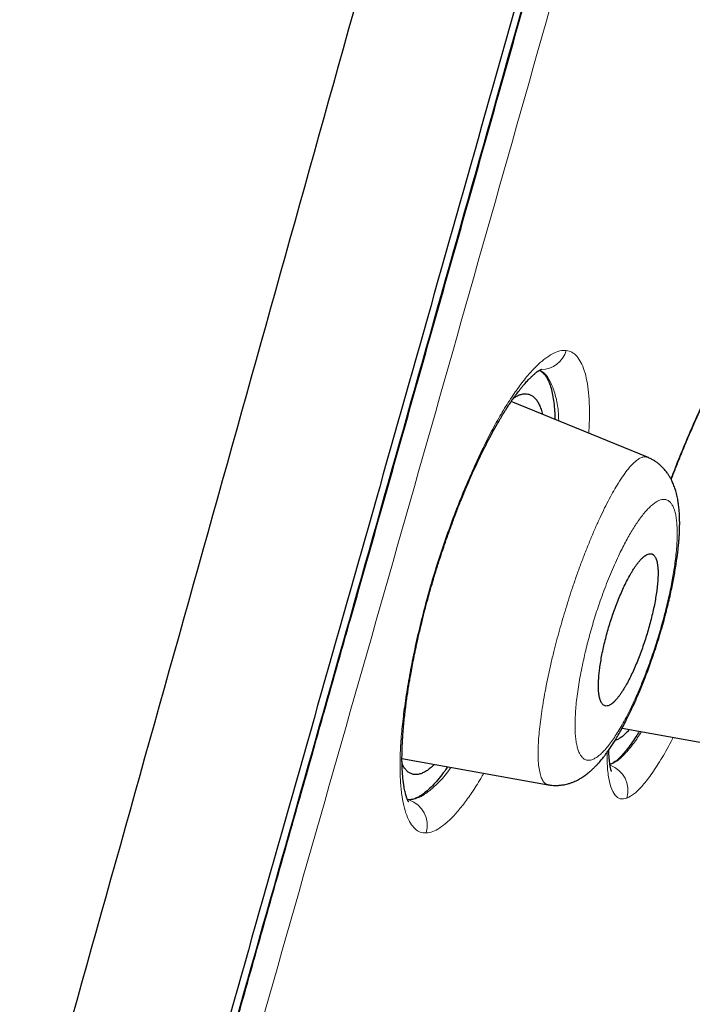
# Model space of a CAD drawing. Header units: millimetres. Extents: x 8 to 473, y 11 to 654.
# Tile 623 of 656: x 447.46 to 455.08, y 570.13 to 581.29. Entities that reach past the tile are written whole.
import ezdxf

# ---------------------------------------------------------------- set-up
doc = ezdxf.new("R2010")
doc.units = ezdxf.units.MM

msp = doc.modelspace()

# ---------------------------------------------------------------- linework, layer by layer
at = {"color": 7, "linetype": 'Continuous', "lineweight": 30}
for p, q in [((454.57, 576.331), (453.025, 576.96)), ((454.282, 573.261), (455.68, 573.01)), ((451.789, 572.918), (453.444, 572.621)), ((451.869, 572.449), (451.851, 572.453))]:
    msp.add_line(p, q, dxfattribs=at)
at = {"color": 8, "linetype": 'Continuous', "lineweight": 0}
for centre, radius, start, end in [((453.366, 577.619), 0.294, 269.901, 344.5073), ((454.044, 572.555), 0.305, 343.8272, 70.4335), ((451.774, 572.162), 0.302, 343.2535, 71.8139)]:
    msp.add_arc(centre, radius, start, end, dxfattribs=at)
at = {"color": 7, "linetype": 'Continuous', "lineweight": 30}
for points, knots in [([(470.161, 650.285), (470.165, 650.268), (470.175, 650.234), (470.165, 650.13), (470.121, 649.916), (470.019, 649.506), (469.85, 648.852), (469.606, 647.941), (469.285, 646.778), (468.881, 645.329), (468.435, 643.743), (467.967, 642.086), (467.504, 640.446), (466.969, 638.552), (466.36, 636.375), (465.686, 633.934), (464.922, 631.151), (464.077, 628.063), (463.164, 624.714), (462.242, 621.331), (461.317, 617.938), (460.087, 613.427), (458.544, 607.791), (456.692, 601.044), (454.838, 594.331), (452.986, 587.638), (451.161, 581.094), (449.367, 574.681), (447.606, 568.399), (446.088, 562.982), (444.812, 558.438), (443.781, 554.762), (442.754, 551.101), (442.091, 548.732), (441.758, 547.542)], [0, 0, 0, 0, 0.026643, 0.056461, 0.086551, 0.11684, 0.14723, 0.177651, 0.208116, 0.238721, 0.269551, 0.290293, 0.311234, 0.332423, 0.353891, 0.375326, 0.396544, 0.421695, 0.446548, 0.471138, 0.49552, 0.519728, 0.567844, 0.615722, 0.66337, 0.710804, 0.758299, 0.802852, 0.847609, 0.892545, 0.919139, 0.945881, 0.972812, 1, 1, 1, 1]), ([(454.433, 650.065), (454.432, 650.063), (454.407, 650.017), (454.362, 649.932), (454.298, 649.814), (454.239, 649.704), (454.185, 649.602), (454.134, 649.508), (454.087, 649.421), (454.045, 649.341), (454.007, 649.27), (453.973, 649.207), (453.944, 649.153), (453.919, 649.107), (453.899, 649.069), (453.883, 649.039), (453.871, 649.017), (453.86, 648.996), (453.845, 648.969), (453.825, 648.93), (453.798, 648.88), (453.768, 648.824), (453.734, 648.761), (453.698, 648.692), (453.642, 648.588), (453.57, 648.453), (453.483, 648.291), (453.399, 648.133), (453.318, 647.979), (453.239, 647.831), (453.161, 647.685), (453.083, 647.538), (453.001, 647.384), (452.914, 647.219), (452.822, 647.045), (452.724, 646.859), (452.62, 646.664), (452.512, 646.458), (452.417, 646.279), (452.338, 646.13), (452.278, 646.014), (452.218, 645.901), (452.162, 645.793), (452.109, 645.694), (452.062, 645.603), (452.019, 645.521), (451.98, 645.448), (451.946, 645.382), (451.914, 645.322), (451.888, 645.273), (451.867, 645.233), (451.85, 645.2), (451.832, 645.165), (451.81, 645.124), (451.785, 645.075), (451.755, 645.018), (451.721, 644.953), (451.684, 644.882), (451.642, 644.803), (451.598, 644.718), (451.499, 644.528), (451.348, 644.239), (451.154, 643.866), (450.971, 643.514), (450.798, 643.181), (450.628, 642.853), (450.462, 642.532), (450.3, 642.217), (450.141, 641.909), (449.987, 641.608), (449.847, 641.336), (449.721, 641.09), (449.608, 640.869), (449.498, 640.653), (449.395, 640.452), (449.301, 640.268), (449.216, 640.1), (449.135, 639.94), (449.057, 639.787), (448.984, 639.643), (448.915, 639.507), (448.85, 639.38), (448.79, 639.26), (448.733, 639.147), (448.679, 639.041), (448.629, 638.942), (448.583, 638.852), (448.541, 638.769), (448.504, 638.694), (448.47, 638.627), (448.442, 638.572), (448.42, 638.528), (448.401, 638.491), (448.383, 638.455), (448.363, 638.415), (448.339, 638.367), (448.311, 638.312), (448.279, 638.249), (448.244, 638.179), (448.203, 638.098), (448.156, 638.003), (448.101, 637.894), (448.042, 637.776), (447.977, 637.648), (447.909, 637.511), (447.839, 637.372), (447.769, 637.232), (447.699, 637.092), (447.626, 636.946), (447.551, 636.795), (447.451, 636.594), (447.328, 636.348), (447.175, 636.04), (447.017, 635.721), (446.854, 635.392), (446.692, 635.064), (446.531, 634.737), (446.372, 634.412), (446.217, 634.096), (446.066, 633.79), (445.935, 633.52), (445.82, 633.285), (445.722, 633.083), (445.623, 632.882), (445.524, 632.676), (445.41, 632.442), (445.282, 632.178), (445.139, 631.882), (444.996, 631.587), (444.855, 631.293), (444.715, 631.003), (444.571, 630.704), (444.424, 630.397), (444.274, 630.082), (444.119, 629.758), (443.961, 629.427), (443.8, 629.087), (443.635, 628.738), (443.466, 628.381), (443.293, 628.015), (443.12, 627.648), (442.948, 627.28), (442.775, 626.911), (442.599, 626.535), (442.421, 626.151), (442.254, 625.793), (442.1, 625.461), (441.959, 625.156), (441.818, 624.848), (441.676, 624.542), (441.538, 624.24), (441.395, 623.929), (441.249, 623.61), (441.1, 623.282), (440.955, 622.965), (440.821, 622.669), (440.695, 622.393), (440.579, 622.136), (440.467, 621.888), (440.359, 621.648), (440.255, 621.417), (440.154, 621.194), (440.058, 620.98), (439.966, 620.775), (439.878, 620.578), (439.794, 620.389), (439.713, 620.209), (439.637, 620.037), (439.564, 619.874), (439.495, 619.719), (439.43, 619.573), (439.368, 619.433), (439.309, 619.3), (439.254, 619.174), (439.201, 619.056), (439.152, 618.944), (439.105, 618.838), (439.062, 618.741), (439.023, 618.652), (438.988, 618.574), (438.956, 618.501), (438.927, 618.434), (438.9, 618.374), (438.877, 618.321), (438.856, 618.273), (438.835, 618.225), (438.807, 618.162), (438.771, 618.08), (438.726, 617.978), (438.678, 617.867), (438.625, 617.746), (438.568, 617.615), (438.506, 617.475), (438.441, 617.326), (438.372, 617.168), (438.299, 617.001), (438.223, 616.825), (438.14, 616.635), (438.051, 616.43), (437.956, 616.21), (437.856, 615.98), (437.753, 615.74), (437.645, 615.491), (437.535, 615.234), (437.42, 614.967), (437.302, 614.691), (437.184, 614.415), (437.066, 614.139), (436.949, 613.865), (436.829, 613.582), (436.706, 613.291), (436.579, 612.991), (436.449, 612.683), (436.316, 612.367), (436.18, 612.043), (436.041, 611.713), (435.9, 611.374), (435.756, 611.029), (435.609, 610.675), (435.459, 610.312), (435.306, 609.941), (435.149, 609.561), (434.987, 609.166), (434.819, 608.756), (434.647, 608.334), (434.473, 607.905), (434.298, 607.472), (434.121, 607.034), (433.937, 606.577), (433.746, 606.1), (433.548, 605.603), (433.348, 605.1), (433.146, 604.588), (432.941, 604.068), (432.735, 603.542), (432.52, 602.991), (432.297, 602.417), (432.066, 601.82), (431.834, 601.216), (431.601, 600.603), (431.387, 600.042), (431.195, 599.533), (431.023, 599.077), (430.85, 598.616), (430.676, 598.151), (430.503, 597.684), (430.331, 597.22), (430.155, 596.745), (429.977, 596.259), (429.795, 595.76), (429.612, 595.257), (429.427, 594.747), (429.232, 594.204), (429.025, 593.628), (428.809, 593.02), (428.592, 592.407), (428.373, 591.787), (428.155, 591.164), (427.938, 590.538), (427.721, 589.91), (427.503, 589.276), (427.293, 588.659), (427.091, 588.061), (426.896, 587.483), (426.7, 586.899), (426.504, 586.309), (426.306, 585.711), (426.108, 585.107), (425.91, 584.501), (425.712, 583.892), (425.514, 583.277), (425.316, 582.656), (425.117, 582.029), (424.918, 581.398), (424.719, 580.763), (424.519, 580.121), (424.32, 579.474), (424.103, 578.765), (423.869, 577.995), (423.619, 577.162), (423.368, 576.321), (423.119, 575.473), (422.877, 574.643), (422.643, 573.831), (422.417, 573.037), (422.19, 572.236), (421.965, 571.429), (421.74, 570.616), (421.516, 569.796), (421.309, 569.029), (421.118, 568.315), (420.943, 567.657), (420.77, 566.996), (420.597, 566.331), (420.424, 565.66), (420.252, 564.984), (420.07, 564.265), (419.881, 563.506), (419.683, 562.703), (419.486, 561.894), (419.29, 561.08), (419.096, 560.261), (418.906, 559.451), (418.722, 558.65), (418.541, 557.859), (418.363, 557.064), (418.186, 556.264), (418.069, 555.73), (418.011, 555.462)], [0, 0, 0, 0, 0.000098, 0.001589, 0.002961, 0.004242, 0.00543, 0.006526, 0.007549, 0.008475, 0.009305, 0.010038, 0.010675, 0.011215, 0.011658, 0.011998, 0.012244, 0.012453, 0.012707, 0.013199, 0.013803, 0.014438, 0.015163, 0.015978, 0.016832, 0.01877, 0.020652, 0.022477, 0.024245, 0.025957, 0.027612, 0.029269, 0.031038, 0.032921, 0.03492, 0.037035, 0.039266, 0.041612, 0.044074, 0.045383, 0.046721, 0.048028, 0.049247, 0.050381, 0.051428, 0.052336, 0.053167, 0.053922, 0.054599, 0.0552, 0.055603, 0.055963, 0.056324, 0.056783, 0.057341, 0.058, 0.058713, 0.059514, 0.060405, 0.061382, 0.062385, 0.066803, 0.071131, 0.074925, 0.078657, 0.082323, 0.085919, 0.089437, 0.092874, 0.096225, 0.099487, 0.101989, 0.10444, 0.106842, 0.109184, 0.111131, 0.112992, 0.114769, 0.116461, 0.118068, 0.119563, 0.120976, 0.122305, 0.123549, 0.124732, 0.125825, 0.12683, 0.127746, 0.128572, 0.129309, 0.129957, 0.130402, 0.130792, 0.131153, 0.131594, 0.132127, 0.132741, 0.133433, 0.134198, 0.135038, 0.136134, 0.137333, 0.138637, 0.140043, 0.141553, 0.143166, 0.144627, 0.146163, 0.147774, 0.149456, 0.15114, 0.154396, 0.157583, 0.161287, 0.164896, 0.168411, 0.172075, 0.175635, 0.179091, 0.182444, 0.185691, 0.187941, 0.190136, 0.192311, 0.194549, 0.196853, 0.19997, 0.203199, 0.20654, 0.209617, 0.212782, 0.216035, 0.219375, 0.222802, 0.226316, 0.22992, 0.233613, 0.237397, 0.241273, 0.245242, 0.249301, 0.253212, 0.257204, 0.261275, 0.265426, 0.269655, 0.272904, 0.276197, 0.279534, 0.28287, 0.286126, 0.289301, 0.292939, 0.296465, 0.299882, 0.303186, 0.306042, 0.308806, 0.311478, 0.314057, 0.316544, 0.318938, 0.321239, 0.323448, 0.325564, 0.327589, 0.329523, 0.331365, 0.333117, 0.334777, 0.336347, 0.337826, 0.339278, 0.340631, 0.341885, 0.343076, 0.344216, 0.345306, 0.346199, 0.347051, 0.347837, 0.348552, 0.349195, 0.349759, 0.350256, 0.35075, 0.351274, 0.352281, 0.35338, 0.354571, 0.355854, 0.357258, 0.358758, 0.360354, 0.362045, 0.363832, 0.365713, 0.36769, 0.369926, 0.372272, 0.374727, 0.377292, 0.379965, 0.382698, 0.385538, 0.388487, 0.391547, 0.394375, 0.397295, 0.400308, 0.403412, 0.406605, 0.409883, 0.413244, 0.416683, 0.420196, 0.423787, 0.427457, 0.431212, 0.435054, 0.43899, 0.44302, 0.447141, 0.451552, 0.456033, 0.460564, 0.465145, 0.469776, 0.47446, 0.479632, 0.484871, 0.490184, 0.495575, 0.50105, 0.5066, 0.512209, 0.518433, 0.524705, 0.531042, 0.537459, 0.543972, 0.548688, 0.553463, 0.558297, 0.563178, 0.568071, 0.572938, 0.577743, 0.582952, 0.588145, 0.593384, 0.59869, 0.604071, 0.610361, 0.61669, 0.623049, 0.629483, 0.636009, 0.64247, 0.648969, 0.655537, 0.662177, 0.668131, 0.674101, 0.680125, 0.686228, 0.692406, 0.698644, 0.704904, 0.711166, 0.717479, 0.723888, 0.73035, 0.736821, 0.743335, 0.749925, 0.756573, 0.763256, 0.771713, 0.780244, 0.788845, 0.797504, 0.80623, 0.814259, 0.822361, 0.830516, 0.838728, 0.846995, 0.855321, 0.863723, 0.870371, 0.877044, 0.883739, 0.890466, 0.897249, 0.904107, 0.910995, 0.919032, 0.927134, 0.93531, 0.943515, 0.951754, 0.960056, 0.967965, 0.975929, 0.983915, 0.991936, 1, 1, 1, 1]), ([(471.484, 648.33), (471.488, 648.316), (471.497, 648.284), (471.488, 648.178), (471.446, 647.96), (471.347, 647.548), (471.196, 646.941), (470.998, 646.18), (470.769, 645.319), (470.49, 644.289), (470.158, 643.073), (469.787, 641.725), (469.38, 640.254), (468.943, 638.682), (468.486, 637.039), (468.024, 635.366), (467.573, 633.72), (467.092, 631.958), (466.53, 629.9), (465.886, 627.539), (465.16, 624.882), (464.418, 622.172), (463.666, 619.429), (462.906, 616.668), (461.888, 612.972), (460.604, 608.335), (459.056, 602.763), (457.502, 597.194), (455.944, 591.632), (454.383, 586.074), (452.899, 580.814), (451.495, 575.849), (450.172, 571.182), (448.851, 566.524), (447.696, 562.458), (446.708, 558.985), (445.888, 556.099), (445.075, 553.24), (444.271, 550.41), (443.753, 548.575), (443.493, 547.657)], [0, 0, 0, 0, 0.0263947, 0.0567135, 0.0870843, 0.1174919, 0.1479186, 0.1722719, 0.1966285, 0.2209895, 0.2453683, 0.2697732, 0.2901329, 0.310517, 0.330927, 0.3462517, 0.3615813, 0.3769064, 0.39222, 0.4126117, 0.4329787, 0.453321, 0.473641, 0.4939369, 0.5142124, 0.554725, 0.5952005, 0.6356391, 0.6760307, 0.7163943, 0.7567769, 0.7907369, 0.8247232, 0.8587319, 0.8927619, 0.9141655, 0.9355885, 0.9570317, 0.9784983, 1, 1, 1, 1]), ([(447.465, 561.282), (447.481, 561.341), (447.526, 561.497), (447.597, 561.75), (447.679, 562.041), (447.761, 562.329), (447.842, 562.616), (447.922, 562.899), (448, 563.174), (448.075, 563.439), (448.147, 563.693), (448.216, 563.938), (448.278, 564.158), (448.335, 564.359), (448.387, 564.544), (448.441, 564.735), (448.501, 564.945), (448.566, 565.175), (448.637, 565.427), (448.711, 565.687), (448.786, 565.954), (448.863, 566.225), (448.964, 566.58), (449.087, 567.014), (449.232, 567.527), (449.375, 568.033), (449.517, 568.535), (449.705, 569.196), (449.938, 570.019), (450.234, 571.066), (450.548, 572.176), (450.881, 573.349), (451.221, 574.551), (451.569, 575.781), (451.924, 577.04), (452.28, 578.299), (452.636, 579.559), (453.032, 580.966), (453.47, 582.519), (453.949, 584.22), (454.428, 585.921), (454.905, 587.623), (455.382, 589.324), (455.848, 590.994), (456.305, 592.631), (456.752, 594.236), (457.199, 595.842), (457.646, 597.447), (458.05, 598.9), (458.411, 600.2), (458.729, 601.347), (459.047, 602.494), (459.365, 603.641), (459.682, 604.787), (460, 605.934), (460.302, 607.027), (460.52, 607.814), (460.632, 608.219), (460.653, 608.295)], [0, 0, 0, 0, 0.003805, 0.010102, 0.016351, 0.022552, 0.028705, 0.034808, 0.040766, 0.046408, 0.051855, 0.057108, 0.062165, 0.06603, 0.06999, 0.074081, 0.078303, 0.0835, 0.088884, 0.094453, 0.100209, 0.106049, 0.111843, 0.122976, 0.133937, 0.144725, 0.155409, 0.166092, 0.187077, 0.208062, 0.233044, 0.258026, 0.283008, 0.309774, 0.336541, 0.363309, 0.390078, 0.416849, 0.452974, 0.489095, 0.525215, 0.561336, 0.597458, 0.633581, 0.667639, 0.701698, 0.735756, 0.769816, 0.803876, 0.828205, 0.852534, 0.876862, 0.901191, 0.92552, 0.949849, 0.974178, 0.995159, 1, 1, 1, 1]), ([(454.839, 576.077), (454.841, 576.081), (454.859, 576.131), (454.895, 576.224), (454.948, 576.356), (455, 576.482), (455.05, 576.601), (455.099, 576.711), (455.145, 576.812), (455.189, 576.906), (455.231, 576.991), (455.262, 577.052), (455.283, 577.091), (455.293, 577.111), (455.302, 577.129), (455.312, 577.146), (455.322, 577.165), (455.335, 577.19), (455.351, 577.218), (455.369, 577.249), (455.387, 577.281), (455.405, 577.312), (455.422, 577.34), (455.437, 577.365), (455.452, 577.389), (455.467, 577.412), (455.48, 577.433), (455.492, 577.451), (455.503, 577.468), (455.515, 577.485), (455.532, 577.509), (455.554, 577.54), (455.578, 577.571), (455.598, 577.597), (455.615, 577.618), (455.632, 577.637), (455.644, 577.65), (455.652, 577.659), (455.658, 577.665), (455.664, 577.671), (455.671, 577.677), (455.677, 577.684), (455.684, 577.689), (455.69, 577.695), (455.696, 577.699), (455.701, 577.703), (455.706, 577.707), (455.709, 577.709), (455.71, 577.71), (455.71, 577.71), (455.71, 577.71)], [0, 0, 0, 0, 0.004229, 0.053903, 0.103694, 0.152986, 0.200431, 0.245973, 0.289608, 0.331336, 0.371161, 0.409074, 0.420702, 0.431158, 0.440237, 0.448107, 0.457964, 0.471026, 0.487289, 0.505002, 0.524731, 0.543477, 0.560882, 0.576948, 0.591677, 0.608492, 0.623148, 0.635819, 0.648326, 0.661158, 0.674314, 0.706528, 0.739495, 0.761473, 0.785351, 0.809691, 0.831651, 0.840715, 0.849891, 0.860348, 0.872111, 0.885176, 0.89883, 0.910542, 0.924345, 0.940707, 0.961211, 0.979977, 0.995977, 1, 1, 1, 1]), ([(451.865, 572.427), (451.865, 572.427), (451.865, 572.427), (451.864, 572.429), (451.862, 572.432), (451.86, 572.435), (451.859, 572.437), (451.858, 572.439), (451.856, 572.443), (451.854, 572.447), (451.852, 572.452), (451.849, 572.459), (451.845, 572.468), (451.842, 572.477), (451.839, 572.486), (451.837, 572.494), (451.835, 572.501), (451.833, 572.507), (451.83, 572.516), (451.826, 572.531), (451.821, 572.553), (451.815, 572.581), (451.811, 572.609), (451.807, 572.636), (451.803, 572.663), (451.8, 572.692), (451.797, 572.723), (451.794, 572.759), (451.792, 572.798), (451.79, 572.841), (451.789, 572.887), (451.789, 572.928), (451.79, 572.964), (451.79, 572.992), (451.791, 573.018), (451.792, 573.045), (451.793, 573.079), (451.795, 573.12), (451.798, 573.168), (451.802, 573.224), (451.808, 573.29), (451.815, 573.364), (451.824, 573.443), (451.833, 573.518), (451.843, 573.591), (451.853, 573.66), (451.863, 573.724), (451.874, 573.787), (451.886, 573.856), (451.9, 573.936), (451.918, 574.028), (451.938, 574.129), (451.961, 574.238), (451.986, 574.349), (452.013, 574.461), (452.041, 574.573), (452.072, 574.689), (452.104, 574.807), (452.137, 574.922), (452.173, 575.041), (452.211, 575.161), (452.251, 575.282), (452.29, 575.396), (452.328, 575.503), (452.361, 575.595), (452.391, 575.672), (452.415, 575.736), (452.438, 575.795), (452.459, 575.847), (452.477, 575.89), (452.491, 575.925), (452.502, 575.951), (452.511, 575.974), (452.522, 575.998), (452.535, 576.029), (452.55, 576.064), (452.576, 576.124), (452.613, 576.206), (452.662, 576.312), (452.715, 576.42), (452.77, 576.529), (452.827, 576.635), (452.871, 576.714), (452.903, 576.767), (452.92, 576.796), (452.935, 576.821), (452.947, 576.84), (452.956, 576.854), (452.964, 576.867), (452.973, 576.881), (452.984, 576.899), (452.998, 576.92), (453.014, 576.943), (453.03, 576.968), (453.047, 576.992), (453.062, 577.013), (453.076, 577.033), (453.09, 577.052), (453.104, 577.07), (453.118, 577.087), (453.129, 577.102), (453.139, 577.114), (453.149, 577.126), (453.16, 577.14), (453.175, 577.157), (453.192, 577.177), (453.211, 577.198), (453.228, 577.216), (453.244, 577.231), (453.257, 577.244), (453.269, 577.256), (453.28, 577.265), (453.289, 577.273), (453.299, 577.282), (453.309, 577.29), (453.318, 577.296), (453.325, 577.302), (453.331, 577.306), (453.336, 577.309), (453.341, 577.312), (453.346, 577.315), (453.351, 577.319), (453.357, 577.322), (453.361, 577.324), (453.364, 577.325), (453.367, 577.326), (453.368, 577.327), (453.369, 577.327), (453.369, 577.327), (453.369, 577.327)], [0, 0, 0, 0, 0.00257, 0.009101, 0.015733, 0.02041, 0.023971, 0.02729, 0.030909, 0.034831, 0.03922, 0.044353, 0.050238, 0.056152, 0.061433, 0.06529, 0.067948, 0.070991, 0.074725, 0.079152, 0.089739, 0.099946, 0.109022, 0.117007, 0.124788, 0.132707, 0.140808, 0.149236, 0.159078, 0.169099, 0.178971, 0.188638, 0.195291, 0.200771, 0.205202, 0.210029, 0.21652, 0.224065, 0.232666, 0.242327, 0.252945, 0.266469, 0.279077, 0.290766, 0.302263, 0.312696, 0.32206, 0.330881, 0.340465, 0.352356, 0.36531, 0.379325, 0.394399, 0.41053, 0.424778, 0.439758, 0.455473, 0.471407, 0.486806, 0.501657, 0.518762, 0.535091, 0.550647, 0.565431, 0.579441, 0.588974, 0.59811, 0.606779, 0.614359, 0.620705, 0.625816, 0.629692, 0.632343, 0.635986, 0.640624, 0.646225, 0.652221, 0.668058, 0.685101, 0.703341, 0.722558, 0.742254, 0.762408, 0.768821, 0.775194, 0.780654, 0.784968, 0.787556, 0.790201, 0.793581, 0.797696, 0.802651, 0.808368, 0.814799, 0.821064, 0.826831, 0.832101, 0.836874, 0.843046, 0.848135, 0.852523, 0.856412, 0.860023, 0.864389, 0.87067, 0.878171, 0.886384, 0.894959, 0.901423, 0.908047, 0.914116, 0.919326, 0.924164, 0.929747, 0.936118, 0.941576, 0.946484, 0.950612, 0.953964, 0.957085, 0.961276, 0.966575, 0.973159, 0.978552, 0.983038, 0.987389, 0.991737, 0.996374, 1, 1, 1, 1]), ([(453.347, 577.316), (453.356, 577.31), (453.379, 577.297), (453.411, 577.262), (453.442, 577.211), (453.467, 577.15), (453.488, 577.078), (453.504, 576.996), (453.514, 576.905), (453.52, 576.826), (453.521, 576.774), (453.521, 576.758)], [0, 0, 0, 0, 0.0887769, 0.2171494, 0.3436365, 0.4682909, 0.5911611, 0.7122986, 0.8317628, 0.9496256, 1, 1, 1, 1]), ([(453.055, 577.004), (453.07, 577.012), (453.099, 577.029), (453.14, 577.044), (453.18, 577.051), (453.216, 577.048), (453.25, 577.037), (453.281, 577.016), (453.309, 576.986), (453.334, 576.948), (453.355, 576.901), (453.37, 576.857), (453.377, 576.826), (453.379, 576.816)], [0, 0, 0, 0, 0.092289, 0.188137, 0.283951, 0.379752, 0.475608, 0.571571, 0.667631, 0.763766, 0.859938, 0.956106, 1, 1, 1, 1]), ([(453.444, 572.621), (453.458, 572.619), (453.483, 572.615), (453.517, 572.614), (453.542, 572.614), (453.56, 572.614), (453.573, 572.615), (453.583, 572.616), (453.596, 572.618), (453.614, 572.62), (453.639, 572.625), (453.669, 572.632), (453.702, 572.642), (453.743, 572.658), (453.789, 572.68), (453.837, 572.709), (453.88, 572.739), (453.914, 572.767), (453.943, 572.793), (453.967, 572.816), (453.991, 572.84), (454.011, 572.862), (454.03, 572.883), (454.046, 572.903), (454.063, 572.923), (454.077, 572.941), (454.094, 572.963), (454.115, 572.992), (454.143, 573.031), (454.173, 573.075), (454.205, 573.126), (454.239, 573.184), (454.275, 573.247), (454.309, 573.311), (454.341, 573.373), (454.371, 573.435), (454.402, 573.5), (454.432, 573.566), (454.462, 573.634), (454.491, 573.704), (454.521, 573.779), (454.553, 573.859), (454.585, 573.946), (454.618, 574.038), (454.652, 574.137), (454.686, 574.241), (454.719, 574.349), (454.75, 574.458), (454.778, 574.564), (454.803, 574.664), (454.825, 574.757), (454.844, 574.845), (454.86, 574.925), (454.875, 575.003), (454.888, 575.076), (454.898, 575.145), (454.907, 575.207), (454.913, 575.255), (454.918, 575.294), (454.921, 575.328), (454.925, 575.368), (454.928, 575.409), (454.931, 575.449), (454.933, 575.492), (454.934, 575.537), (454.935, 575.584), (454.934, 575.63), (454.933, 575.678), (454.93, 575.722), (454.926, 575.759), (454.923, 575.788), (454.919, 575.815), (454.915, 575.842), (454.91, 575.871), (454.903, 575.903), (454.894, 575.935), (454.885, 575.966), (454.875, 575.995), (454.866, 576.02), (454.857, 576.04), (454.85, 576.055), (454.844, 576.067), (454.837, 576.082), (454.828, 576.099), (454.818, 576.116), (454.808, 576.132), (454.797, 576.148), (454.785, 576.164), (454.77, 576.183), (454.752, 576.204), (454.733, 576.223), (454.716, 576.24), (454.701, 576.252), (454.687, 576.264), (454.668, 576.277), (454.643, 576.294), (454.609, 576.313), (454.584, 576.325), (454.57, 576.331)], [0, 0, 0, 0, 0.00976, 0.017725, 0.023192, 0.027203, 0.029794, 0.032054, 0.034418, 0.039362, 0.044912, 0.052871, 0.061832, 0.070412, 0.086098, 0.101237, 0.115927, 0.129585, 0.138627, 0.14841, 0.157953, 0.167159, 0.173798, 0.181326, 0.188683, 0.194926, 0.200062, 0.210788, 0.223826, 0.237495, 0.250937, 0.268141, 0.285104, 0.301097, 0.315746, 0.330045, 0.344848, 0.360159, 0.373989, 0.388537, 0.403931, 0.420172, 0.437263, 0.45521, 0.47402, 0.493706, 0.514253, 0.535121, 0.555053, 0.574, 0.591962, 0.608936, 0.624919, 0.639908, 0.655513, 0.669869, 0.682975, 0.69483, 0.701174, 0.708849, 0.717874, 0.72795, 0.737543, 0.746442, 0.758794, 0.770073, 0.78145, 0.793987, 0.807907, 0.816407, 0.824831, 0.832274, 0.839418, 0.847651, 0.85703, 0.866564, 0.876106, 0.884541, 0.892104, 0.898865, 0.902103, 0.905491, 0.90981, 0.915095, 0.920627, 0.925128, 0.930133, 0.935107, 0.940677, 0.947473, 0.955196, 0.960233, 0.964701, 0.968623, 0.973573, 0.980489, 0.989323, 1, 1, 1, 1]), ([(454.092, 573.514), (454.099, 573.513), (454.112, 573.512), (454.133, 573.519), (454.149, 573.527), (454.16, 573.535), (454.166, 573.539), (454.172, 573.543), (454.177, 573.548), (454.182, 573.552), (454.187, 573.557), (454.197, 573.566), (454.213, 573.583), (454.234, 573.608), (454.255, 573.636), (454.276, 573.666), (454.296, 573.697), (454.321, 573.739), (454.351, 573.792), (454.385, 573.861), (454.419, 573.934), (454.451, 574.01), (454.483, 574.089), (454.512, 574.169), (454.54, 574.249), (454.565, 574.331), (454.589, 574.413), (454.611, 574.496), (454.631, 574.579), (454.649, 574.66), (454.663, 574.74), (454.673, 574.804), (454.679, 574.853), (454.683, 574.89), (454.686, 574.924), (454.689, 574.969), (454.69, 575.022), (454.689, 575.065), (454.686, 575.092), (454.684, 575.106), (454.683, 575.119), (454.68, 575.132), (454.678, 575.145), (454.674, 575.16), (454.668, 575.177), (454.66, 575.196), (454.651, 575.21), (454.643, 575.219), (454.637, 575.225), (454.63, 575.23), (454.622, 575.234), (454.609, 575.238), (454.591, 575.238), (454.569, 575.231), (454.553, 575.222), (454.542, 575.215), (454.537, 575.211), (454.532, 575.207), (454.528, 575.204), (454.523, 575.2), (454.519, 575.196), (454.516, 575.193), (454.506, 575.184), (454.491, 575.168), (454.469, 575.143), (454.448, 575.115), (454.427, 575.086), (454.406, 575.054), (454.381, 575.013), (454.351, 574.959), (454.316, 574.891), (454.283, 574.818), (454.25, 574.742), (454.219, 574.663), (454.189, 574.583), (454.162, 574.503), (454.136, 574.422), (454.112, 574.34), (454.091, 574.257), (454.071, 574.175), (454.054, 574.093), (454.04, 574.013), (454.031, 573.951), (454.025, 573.907), (454.022, 573.877), (454.019, 573.849), (454.017, 573.821), (454.015, 573.781), (454.014, 573.73), (454.016, 573.687), (454.018, 573.659), (454.02, 573.645), (454.022, 573.632), (454.024, 573.619), (454.027, 573.606), (454.031, 573.591), (454.037, 573.573), (454.046, 573.553), (454.058, 573.535), (454.073, 573.52), (454.085, 573.516), (454.092, 573.514)], [0, 0, 0, 0, 0.015389, 0.029064, 0.041027, 0.04467, 0.048119, 0.051374, 0.054434, 0.057299, 0.059971, 0.062448, 0.073843, 0.084843, 0.095449, 0.105661, 0.115479, 0.124905, 0.141521, 0.15784, 0.173868, 0.189609, 0.205072, 0.220263, 0.235189, 0.249858, 0.264804, 0.279928, 0.295238, 0.310743, 0.32645, 0.342368, 0.350411, 0.358508, 0.366662, 0.374873, 0.391237, 0.408476, 0.413139, 0.417863, 0.422646, 0.427491, 0.432397, 0.437363, 0.446695, 0.457099, 0.468574, 0.474356, 0.480377, 0.486636, 0.493133, 0.499868, 0.516171, 0.530344, 0.542389, 0.545532, 0.54849, 0.551263, 0.553851, 0.556255, 0.558473, 0.560506, 0.562354, 0.573798, 0.584829, 0.595448, 0.605654, 0.615449, 0.624833, 0.641458, 0.657781, 0.673809, 0.689549, 0.705007, 0.720192, 0.73511, 0.749771, 0.764588, 0.779618, 0.794871, 0.810354, 0.826076, 0.842045, 0.848506, 0.855007, 0.861551, 0.868136, 0.874764, 0.891037, 0.908268, 0.912941, 0.917681, 0.922487, 0.927359, 0.932297, 0.937301, 0.946962, 0.958062, 0.970602, 0.984581, 1, 1, 1, 1]), ([(454.477, 573.226), (454.464, 573.205), (454.432, 573.153), (454.383, 573.082), (454.33, 573.011), (454.279, 572.951), (454.229, 572.902), (454.184, 572.866), (454.157, 572.854), (454.145, 572.848)], [0, 0, 0, 0, 0.100222, 0.247861, 0.39782, 0.550152, 0.70491, 0.862158, 1, 1, 1, 1]), ([(454.364, 573.246), (454.364, 573.245), (454.349, 573.228), (454.322, 573.201), (454.285, 573.167), (454.249, 573.143), (454.222, 573.129), (454.208, 573.127), (454.204, 573.126)], [0, 0, 0, 0, 0.011083, 0.2351144, 0.4593805, 0.6839088, 0.9087507, 1, 1, 1, 1]), ([(443.571, 547.548), (443.926, 548.83), (444.632, 551.385), (445.761, 555.379), (446.906, 559.413), (448.199, 563.949), (449.492, 568.476), (450.397, 571.649), (450.778, 572.985)], [0, 0, 0, 0, 0.159782, 0.318102, 0.476219, 0.6347, 0.846114, 1, 1, 1, 1]), ([(454.163, 572.772), (454.163, 572.772), (454.163, 572.772), (454.162, 572.773), (454.162, 572.774), (454.161, 572.776), (454.16, 572.779), (454.159, 572.781), (454.158, 572.785), (454.156, 572.791), (454.154, 572.798), (454.152, 572.807), (454.15, 572.816), (454.148, 572.825), (454.147, 572.834), (454.145, 572.844), (454.143, 572.86), (454.14, 572.884), (454.137, 572.916), (454.135, 572.947), (454.133, 572.98), (454.132, 573.003), (454.132, 573.016), (454.132, 573.016)], [0, 0, 0, 0, 0.044606, 0.078552, 0.108449, 0.135509, 0.162085, 0.188237, 0.218649, 0.257595, 0.305121, 0.359121, 0.405999, 0.445257, 0.478939, 0.515839, 0.556959, 0.660797, 0.753792, 0.835941, 0.916839, 0.997203, 1, 1, 1, 1]), ([(451.917, 572.739), (451.905, 572.742), (451.883, 572.749), (451.852, 572.77), (451.824, 572.8), (451.804, 572.831), (451.793, 572.855), (451.79, 572.862)], [0, 0, 0, 0, 0.225047, 0.449523, 0.673541, 0.897181, 1, 1, 1, 1]), ([(452.307, 572.825), (452.296, 572.809), (452.263, 572.761), (452.21, 572.694), (452.149, 572.624), (452.089, 572.565), (452.031, 572.516), (451.974, 572.48), (451.919, 572.456), (451.886, 572.452), (451.869, 572.449)], [0, 0, 0, 0, 0.068638, 0.195391, 0.324104, 0.454861, 0.58774, 0.722824, 0.860205, 1, 1, 1, 1]), ([(452.159, 572.852), (452.146, 572.84), (452.118, 572.814), (452.076, 572.783), (452.033, 572.758), (451.992, 572.742), (451.953, 572.735), (451.929, 572.738), (451.917, 572.739)], [0, 0, 0, 0, 0.137277, 0.309362, 0.481644, 0.654145, 0.826907, 1, 1, 1, 1])]:
    msp.add_open_spline(points, degree=3, knots=knots, dxfattribs=at)
at = {"color": 8, "linetype": 'Continuous', "lineweight": 0}
for points, knots in [([(471.435, 646.686), (471.433, 646.654), (471.43, 646.588), (471.383, 646.381), (471.284, 645.987), (471.133, 645.404), (470.936, 644.671), (470.705, 643.831), (470.424, 642.828), (470.088, 641.641), (469.714, 640.321), (469.303, 638.881), (468.865, 637.339), (468.368, 635.587), (467.81, 633.594), (467.195, 631.36), (466.536, 628.946), (465.845, 626.406), (465.133, 623.783), (464.406, 621.106), (463.672, 618.399), (462.933, 615.676), (461.939, 612.014), (460.683, 607.402), (459.159, 601.844), (457.625, 596.285), (456.085, 590.731), (454.541, 585.217), (452.992, 579.739), (451.446, 574.297), (449.896, 568.861), (448.554, 564.157), (447.424, 560.191), (446.505, 556.961), (445.603, 553.77), (444.715, 550.614), (444.155, 548.585), (443.874, 547.566)], [0, 0, 0, 0, 0.030875, 0.061712, 0.092529, 0.123402, 0.148227, 0.17321, 0.198303, 0.223286, 0.248239, 0.269168, 0.290108, 0.310917, 0.33167, 0.352646, 0.373652, 0.39457, 0.415527, 0.436491, 0.457375, 0.478202, 0.499018, 0.541033, 0.583124, 0.625219, 0.667272, 0.709317, 0.75061, 0.791934, 0.833292, 0.874698, 0.899774, 0.92478, 0.949757, 0.974781, 1, 1, 1, 1]), ([(429.615, 550.589), (429.983, 551.776), (430.718, 554.15), (431.843, 557.847), (432.976, 561.593), (434.115, 565.378), (435.258, 569.185), (436.595, 573.644), (438.127, 578.755), (439.855, 584.512), (441.587, 590.271), (443.333, 596.025), (445.091, 601.776), (446.853, 607.526), (448.618, 613.27), (450.089, 618.041), (451.257, 621.837), (452.126, 624.666), (452.983, 627.467), (453.82, 630.224), (454.632, 632.914), (455.399, 635.498), (456.121, 637.956), (456.535, 639.418), (456.742, 640.149)], [0, 0, 0, 0, 0.041658, 0.083322, 0.12499, 0.166658, 0.208327, 0.249998, 0.312501, 0.37501, 0.437516, 0.500023, 0.56253, 0.625037, 0.687542, 0.750042, 0.781293, 0.812545, 0.843795, 0.875043, 0.906288, 0.937529, 0.968766, 1, 1, 1, 1]), ([(426.107, 552.768), (426.198, 553.071), (426.38, 553.675), (426.654, 554.595), (426.929, 555.522), (427.205, 556.457), (427.482, 557.397), (427.759, 558.343), (428.071, 559.413), (428.42, 560.608), (428.804, 561.928), (429.188, 563.255), (429.599, 564.67), (430.034, 566.174), (430.495, 567.768), (430.957, 569.365), (431.42, 570.965), (431.883, 572.567), (432.389, 574.317), (432.939, 576.215), (433.531, 578.261), (434.124, 580.308), (434.718, 582.356), (435.314, 584.404), (436.023, 586.842), (436.848, 589.671), (437.789, 592.888), (438.623, 595.714), (439.343, 598.15), (439.95, 600.195), (440.558, 602.24), (441.168, 604.283), (441.78, 606.326), (442.349, 608.222), (442.875, 609.97), (443.358, 611.571), (443.842, 613.171), (444.326, 614.769), (444.811, 616.364), (445.264, 617.851), (445.685, 619.231), (446.073, 620.502), (446.461, 621.77), (446.821, 622.944), (447.151, 624.023), (447.454, 625.009), (447.755, 625.991), (448.055, 626.967), (448.352, 627.938), (448.647, 628.901), (448.94, 629.857), (449.208, 630.735), (449.453, 631.537), (449.674, 632.265), (449.893, 632.983), (450.105, 633.686), (450.312, 634.375), (450.514, 635.048), (450.711, 635.708), (450.903, 636.353), (451.087, 636.979), (451.264, 637.587), (451.374, 637.974), (451.43, 638.168)], [0, 0, 0, 0, 0.0112002, 0.0224003, 0.0336003, 0.0448, 0.0559993, 0.0672001, 0.0784002, 0.0937999, 0.1091999, 0.1245994, 0.1399985, 0.1583326, 0.1766674, 0.1950006, 0.2133334, 0.2316663, 0.2499993, 0.273333, 0.2966674, 0.3199998, 0.3433336, 0.3666685, 0.3900017, 0.426667, 0.4633352, 0.5000024, 0.5233359, 0.5466702, 0.570004, 0.5933371, 0.6166701, 0.6400043, 0.6583375, 0.6766701, 0.6950032, 0.7133367, 0.7316701, 0.7500043, 0.7647052, 0.7794045, 0.7941045, 0.8088061, 0.8203559, 0.8319036, 0.8434542, 0.855004, 0.8665551, 0.8781037, 0.8896531, 0.9012034, 0.9102792, 0.9193539, 0.9284275, 0.9375045, 0.9464318, 0.9553601, 0.9642887, 0.9732168, 0.9821445, 0.9910726, 1, 1, 1, 1]), ([(447.453, 561.273), (447.501, 561.444), (447.89, 562.822), (448.738, 565.819), (449.997, 570.267), (451.375, 575.134), (452.922, 580.617), (454.637, 586.704), (456.505, 593.388), (458.364, 600.072), (459.746, 605.05), (460.502, 607.787), (460.644, 608.303)], [0, 0, 0, 0, 0.011048, 0.08938, 0.192448, 0.29604, 0.400011, 0.541874, 0.683674, 0.825415, 0.967105, 1, 1, 1, 1]), ([(454.835, 576.085), (454.84, 576.098), (454.877, 576.199), (454.949, 576.379), (455.049, 576.62), (455.15, 576.846), (455.262, 577.078), (455.383, 577.305), (455.509, 577.514), (455.628, 577.682), (455.737, 577.806), (455.836, 577.888), (455.891, 577.904), (455.919, 577.911)], [0, 0, 0, 0, 0.012571, 0.094963, 0.177364, 0.259736, 0.342073, 0.451654, 0.561148, 0.67072, 0.780397, 0.890152, 1, 1, 1, 1]), ([(452.064, 572.075), (452.041, 572.077), (451.995, 572.08), (451.936, 572.119), (451.884, 572.182), (451.841, 572.271), (451.808, 572.383), (451.784, 572.52), (451.769, 572.678), (451.765, 572.858), (451.772, 573.059), (451.79, 573.278), (451.818, 573.513), (451.856, 573.762), (451.904, 574.021), (451.961, 574.289), (452.027, 574.562), (452.101, 574.838), (452.184, 575.113), (452.274, 575.385), (452.37, 575.651), (452.47, 575.908), (452.575, 576.153), (452.681, 576.386), (452.79, 576.602), (452.898, 576.799), (453.006, 576.975), (453.112, 577.128), (453.214, 577.259), (453.313, 577.366), (453.407, 577.449), (453.495, 577.506), (453.577, 577.54), (453.626, 577.54), (453.65, 577.54)], [0, 0, 0, 0, 0.031201, 0.062467, 0.093786, 0.125131, 0.15647, 0.187771, 0.219013, 0.250197, 0.281371, 0.312585, 0.343837, 0.375111, 0.406381, 0.43763, 0.468854, 0.500072, 0.531275, 0.562464, 0.59368, 0.624932, 0.656214, 0.687508, 0.718802, 0.750093, 0.781341, 0.812538, 0.843726, 0.874928, 0.906152, 0.937402, 0.96868, 1, 1, 1, 1]), ([(453.65, 577.54), (453.672, 577.535), (453.716, 577.525), (453.771, 577.478), (453.818, 577.408), (453.856, 577.315), (453.885, 577.199), (453.905, 577.062), (453.914, 576.903), (453.914, 576.75), (453.907, 576.643), (453.904, 576.602)], [0, 0, 0, 0, 0.115809, 0.231971, 0.348394, 0.464936, 0.581437, 0.697756, 0.813796, 0.929542, 1, 1, 1, 1]), ([(453.565, 576.74), (453.564, 576.761), (453.562, 576.853), (453.54, 576.983), (453.5, 577.131), (453.443, 577.237), (453.391, 577.299), (453.354, 577.312), (453.345, 577.315)], [0, 0, 0, 0, 0.062268, 0.278913, 0.496406, 0.7141, 0.931272, 1, 1, 1, 1]), ([(453.444, 572.623), (453.435, 572.625), (453.415, 572.63), (453.389, 572.657), (453.365, 572.702), (453.348, 572.764), (453.336, 572.842), (453.331, 572.929), (453.331, 573.022), (453.335, 573.117), (453.343, 573.221), (453.356, 573.334), (453.372, 573.454), (453.393, 573.58), (453.417, 573.711), (453.444, 573.847), (453.475, 573.987), (453.507, 574.122), (453.54, 574.251), (453.573, 574.373), (453.608, 574.495), (453.645, 574.619), (453.683, 574.741), (453.726, 574.87), (453.772, 575.005), (453.823, 575.144), (453.875, 575.278), (453.927, 575.407), (453.98, 575.531), (454.033, 575.648), (454.085, 575.757), (454.137, 575.859), (454.188, 575.952), (454.242, 576.042), (454.298, 576.127), (454.355, 576.203), (454.408, 576.262), (454.455, 576.302), (454.494, 576.326), (454.528, 576.336), (454.553, 576.338), (454.566, 576.331), (454.569, 576.329)], [0, 0, 0, 0, 0.023311, 0.054136, 0.084811, 0.11539, 0.145928, 0.176486, 0.200996, 0.225605, 0.250363, 0.275296, 0.300166, 0.324931, 0.349614, 0.374236, 0.398819, 0.423385, 0.443863, 0.464365, 0.484912, 0.505528, 0.526202, 0.546817, 0.571488, 0.59611, 0.6207, 0.645271, 0.669833, 0.694395, 0.718972, 0.743579, 0.768228, 0.792808, 0.823428, 0.853988, 0.884538, 0.915125, 0.939658, 0.964278, 0.989019, 1, 1, 1, 1]), ([(454.83, 575.819), (454.822, 575.826), (454.806, 575.841), (454.779, 575.852), (454.75, 575.855), (454.717, 575.848), (454.682, 575.833), (454.645, 575.809), (454.606, 575.776), (454.565, 575.736), (454.523, 575.687), (454.482, 575.633), (454.443, 575.577), (454.405, 575.518), (454.367, 575.455), (454.329, 575.386), (454.291, 575.313), (454.25, 575.23), (454.207, 575.137), (454.162, 575.034), (454.118, 574.927), (454.076, 574.817), (454.037, 574.71), (454.002, 574.607), (453.971, 574.51), (453.942, 574.412), (453.914, 574.314), (453.888, 574.216), (453.863, 574.112), (453.838, 574.003), (453.815, 573.891), (453.795, 573.782), (453.779, 573.676), (453.766, 573.575), (453.757, 573.479), (453.751, 573.39), (453.749, 573.307), (453.75, 573.23), (453.755, 573.161), (453.763, 573.099), (453.775, 573.045), (453.789, 572.999), (453.807, 572.961), (453.828, 572.932), (453.852, 572.911), (453.879, 572.9), (453.908, 572.897), (453.94, 572.904), (453.975, 572.919), (454.011, 572.943), (454.049, 572.976), (454.089, 573.017), (454.13, 573.066), (454.173, 573.124), (454.216, 573.189), (454.261, 573.261), (454.305, 573.341), (454.351, 573.427), (454.396, 573.52), (454.441, 573.619), (454.486, 573.722), (454.529, 573.829), (454.571, 573.939), (454.61, 574.046), (454.645, 574.149), (454.676, 574.246), (454.706, 574.343), (454.734, 574.441), (454.761, 574.539), (454.785, 574.636), (454.808, 574.733), (454.828, 574.827), (454.847, 574.919), (454.862, 575.008), (454.876, 575.094), (454.888, 575.184), (454.898, 575.274), (454.904, 575.363), (454.907, 575.446), (454.907, 575.522), (454.902, 575.591), (454.895, 575.653), (454.884, 575.707), (454.869, 575.753), (454.851, 575.791), (454.837, 575.81), (454.83, 575.819)], [0, 0, 0, 0, 0.012548, 0.025012, 0.037467, 0.049987, 0.062644, 0.075275, 0.087775, 0.100213, 0.112659, 0.125182, 0.135686, 0.146089, 0.156437, 0.166777, 0.177155, 0.187619, 0.200306, 0.212827, 0.225258, 0.23768, 0.250173, 0.260639, 0.271015, 0.281352, 0.291705, 0.302127, 0.31267, 0.325228, 0.337679, 0.350105, 0.362584, 0.375196, 0.38762, 0.399993, 0.412399, 0.424918, 0.437631, 0.450145, 0.462576, 0.474993, 0.487469, 0.500071, 0.512625, 0.525092, 0.537549, 0.550067, 0.562723, 0.575332, 0.587815, 0.600245, 0.612694, 0.625235, 0.637795, 0.650237, 0.662644, 0.675097, 0.687677, 0.700331, 0.712827, 0.725243, 0.737657, 0.75015, 0.760595, 0.770956, 0.781284, 0.791628, 0.802038, 0.812565, 0.823035, 0.833417, 0.843757, 0.854103, 0.864503, 0.875003, 0.887499, 0.899909, 0.912312, 0.924786, 0.937409, 0.949967, 0.962434, 0.97488, 0.987379, 1, 1, 1, 1]), ([(454.139, 572.845), (454.166, 572.857), (454.22, 572.881), (454.313, 572.968), (454.408, 573.078), (454.473, 573.177), (454.503, 573.221)], [0, 0, 0, 0, 0.262392, 0.523932, 0.784853, 1, 1, 1, 1]), ([(454.862, 573.157), (454.86, 573.152), (454.816, 573.064), (454.735, 572.926), (454.622, 572.746), (454.516, 572.611), (454.42, 572.513), (454.364, 572.484), (454.337, 572.47)], [0, 0, 0, 0, 0.0115887, 0.2090475, 0.4063929, 0.6038904, 0.8016997, 1, 1, 1, 1]), ([(454.337, 572.47), (454.311, 572.464), (454.258, 572.453), (454.199, 572.5), (454.153, 572.588), (454.124, 572.725), (454.111, 572.86), (454.114, 572.963), (454.115, 572.991)], [0, 0, 0, 0, 0.185388, 0.37111, 0.55707, 0.742979, 0.928534, 1, 1, 1, 1]), ([(451.869, 572.449), (451.901, 572.454), (451.964, 572.463), (452.072, 572.526), (452.186, 572.627), (452.278, 572.726), (452.332, 572.801), (452.344, 572.818)], [0, 0, 0, 0, 0.2336254, 0.4667867, 0.699536, 0.9318996, 1, 1, 1, 1]), ([(452.716, 572.752), (452.705, 572.731), (452.659, 572.651), (452.581, 572.531), (452.484, 572.395), (452.39, 572.283), (452.3, 572.194), (452.215, 572.129), (452.136, 572.086), (452.088, 572.079), (452.064, 572.075)], [0, 0, 0, 0, 0.04686, 0.183, 0.318943, 0.454856, 0.590846, 0.726985, 0.863342, 1, 1, 1, 1])]:
    msp.add_open_spline(points, degree=3, knots=knots, dxfattribs=at)

doc.saveas('drawing.dxf')
